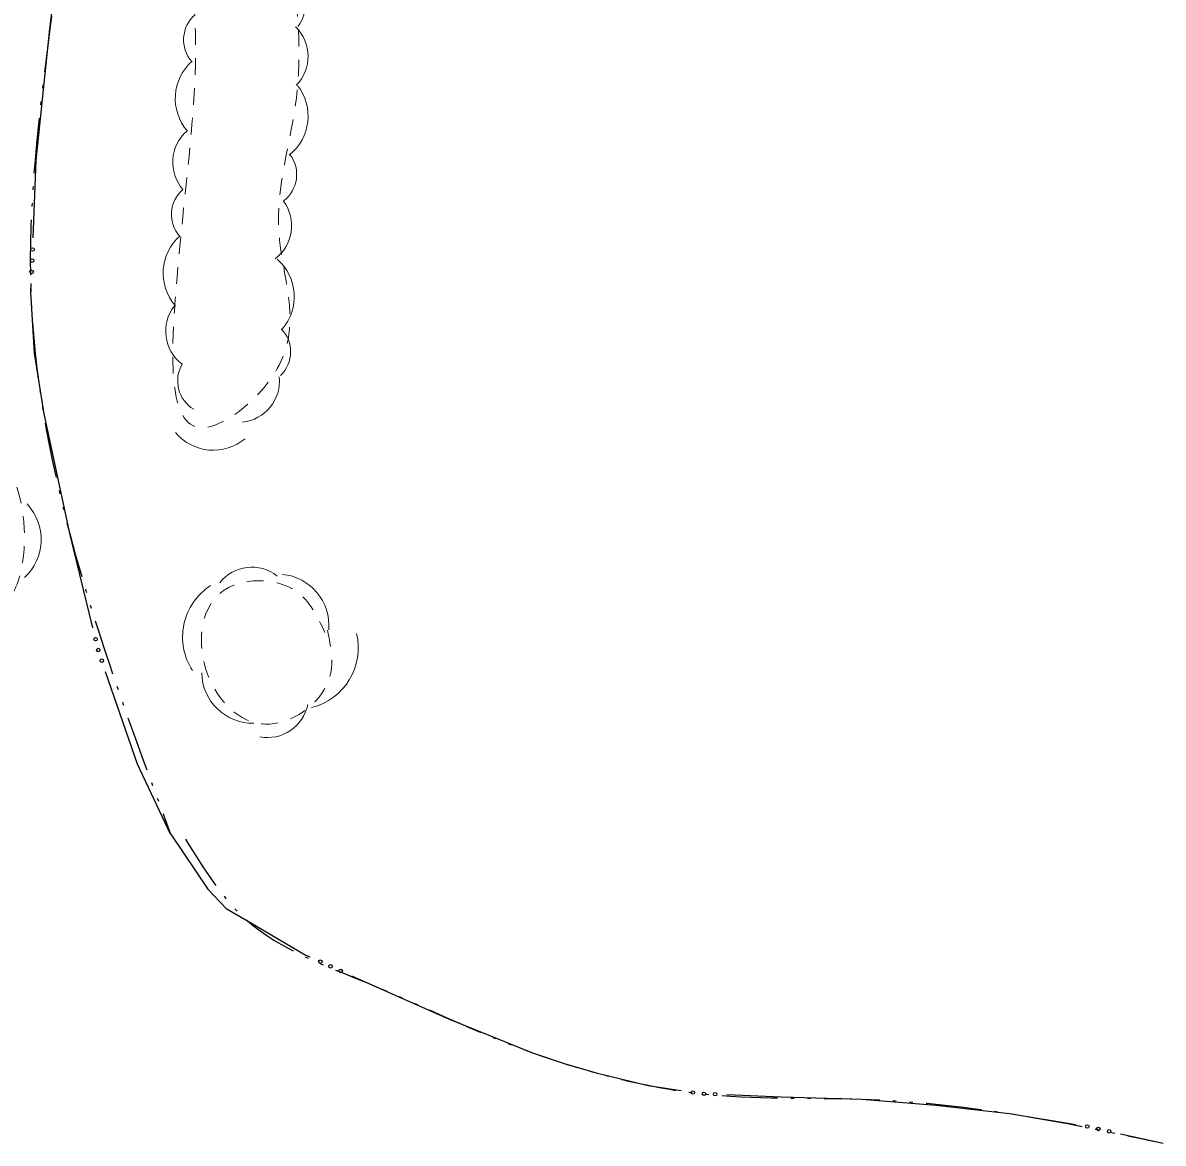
# Model space of a CAD drawing. Extents: x 2362213 to 2366494, y 6968794 to 6978110.
# Drawn here: x 2364791.3 to 2364986.5, y 6974679.8 to 6974871.5 of the extents above; entities that cross this region are included whole.
import ezdxf

# ---------------------------------------------------------------- set-up
doc = ezdxf.new("R2010")
doc.units = 0
doc.header["$LTSCALE"] = 1.9
doc.linetypes.add('DASH_DOUBLE_DOT', pattern=[9.2, 5, -1.2, 0.3, -1.2, 0.3, -1.2])
doc.linetypes.add('SHORT_DASHED', pattern=[2.7, 1.5, -1.2])
doc.layers.add('25', color=7, linetype='Continuous', lineweight=25)
doc.layers.add('29', color=7, linetype='Continuous', lineweight=13)

msp = doc.modelspace()

# ---------------------------------------------------------------- linework, layer by layer
at = {"layer": '25'}
msp.add_line((2364979.188, 6974681.36), (2364986.473, 6974679.761), dxfattribs=at)
for points in [[(2364793.089, 6974834.736), (2364793.633, 6974847.972), (2364795.967, 6974870.495), (2364799.01, 6974894.415)], [(2364803.314, 6974767.991), (2364799.432, 6974783.884), (2364794.996, 6974804.623), (2364793.357, 6974815.008), (2364792.717, 6974825.452), (2364792.773, 6974826.903)], [(2364816.642, 6974732.655), (2364810.987, 6974744.653), (2364805.505, 6974760.471)], [(2364816.682, 6974732.635), (2364822.981, 6974723.256), (2364826.142, 6974719.926), (2364829.764, 6974717.84), (2364839.669, 6974712.024), (2364840.433, 6974711.672)], [(2364847.563, 6974708.418), (2364850.014, 6974707.302), (2364864.195, 6974701.077), (2364878.541, 6974695.244), (2364883.959, 6974693.395), (2364889.464, 6974691.798), (2364898.325, 6974689.642), (2364904.014, 6974688.755)], [(2364911.811, 6974688.069), (2364921.115, 6974687.708), (2364934.929, 6974687.309), (2364947.579, 6974686.27), (2364960.203, 6974684.83), (2364971.512, 6974682.937)]]:
    msp.add_lwpolyline(points, dxfattribs=at)
for centre in [(2364793.013, 6974832.736), (2364792.935, 6974830.818), (2364792.857, 6974828.899), (2364803.794, 6974766.044), (2364804.25, 6974764.179), (2364804.855, 6974762.358), (2364842.251, 6974710.844), (2364843.998, 6974710.047), (2364845.745, 6974709.25), (2364905.99, 6974688.451), (2364907.894, 6974688.224), (2364909.812, 6974688.149), (2364973.489, 6974682.608), (2364975.365, 6974682.197), (2364977.24, 6974681.786)]:
    msp.add_circle(centre, 0.3, dxfattribs=at)
at = {"layer": '25', "linetype": 'DASH_DOUBLE_DOT'}
for points in [[(2364880.589, 6975258.32), (2364877.525, 6975239.849), (2364871.094, 6975219.908), (2364864.662, 6975185.435), (2364845.306, 6975140.768), (2364823.357, 6975091.227), (2364815.989, 6975073.156), (2364814.973, 6975063.335), (2364818.448, 6975044.908), (2364822.288, 6975034.333), (2364822.262, 6975003.553), (2364811.904, 6974962.381), (2364804.082, 6974926.715), (2364795.967, 6974870.495), (2364792.717, 6974825.452), (2364799.432, 6974783.884), (2364816.642, 6974732.655)], [(2364819.17, 6974731.799), (2364829.764, 6974717.84), (2364850.014, 6974707.302), (2364878.541, 6974695.244), (2364889.464, 6974691.798), (2364907.309, 6974688.246), (2364934.929, 6974687.309), (2364960.203, 6974684.83), (2364986.473, 6974679.761)]]:
    msp.add_spline(points, degree=3, dxfattribs=at)
at = {"layer": '29'}
for centre, radius, start, end in [((2364833.954, 6974874.372), 5.656, 322.31329, 52.31329), ((2364824.505, 6974868.64), 5.656, 131.07365, 221.07365), ((2364833.068, 6974865.782), 7.078, 315.79808, 45.79808), ((2364825.913, 6974858.59), 8.489, 131.07365, 221.07365), ((2364831.67, 6974855.571), 8.489, 308.35801, 38.35801), ((2364824.069, 6974847.677), 7.078, 131.03297, 221.03297), ((2364832.551, 6974845.585), 5.656, 306.74849, 36.74849), ((2364822.446, 6974838.738), 5.656, 131.03297, 221.03297), ((2364830.265, 6974836.792), 7.078, 306.74849, 36.74849), ((2364823.846, 6974828.686), 8.489, 131.03297, 221.03297), ((2364829.31, 6974824.668), 8.489, 318.9232, 48.9232), ((2364822.87, 6974818.741), 7.078, 142.15077, 232.15077), ((2364831.505, 6974815.224), 5.656, 314.09786, 44.09786), ((2364823.497, 6974810.233), 5.656, 148.98484, 238.98484), ((2364828.188, 6974810.226), 7.078, 275.74568, 5.74568), ((2364823.958, 6974806.87), 8.489, 219.86628, 309.86628), ((2364785.551, 6974783.096), 8.926, 313.02548, 43.02548), ((2364830.525, 6974771.356), 7.006, 51.62078, 141.62078), ((2364834.947, 6974768.399), 8.766, 354.88857, 84.88857), ((2364829.201, 6974766.391), 10.515, 123.00896, 213.00896), ((2364838.232, 6974764.549), 10.515, 283.66092, 13.66092), ((2364830.728, 6974760.407), 8.766, 180.9156, 270.9156), ((2364833.209, 6974756.201), 7.006, 258.99354, 348.99354)]:
    msp.add_arc(centre, radius, start, end, dxfattribs=at)
at = {"layer": '29', "linetype": 'SHORT_DASHED'}
for points in [[(2364835.878, 6974890.686), (2364838.153, 6974858.707), (2364835.151, 6974835.747), (2364835.463, 6974813.479), (2364821.368, 6974802.294), (2364817.581, 6974826.179), (2364820.779, 6974872.542), (2364821.048, 6974930.387), (2364834.725, 6974958.229), (2364838.248, 6974974.693), (2364841.263, 6974999.284), (2364843.63, 6975011.176), (2364855.316, 6975010.677), (2364858.892, 6974986.99), (2364845.687, 6974946.352), (2364834.819, 6974894.726), (2364835.135, 6974890.969)], [(2364761.683, 6974801.516), (2364753.976, 6974814.733), (2364748.579, 6974833.442), (2364755.804, 6974847.602), (2364769.208, 6974844.139), (2364782.001, 6974810.18), (2364791.512, 6974786.099), (2364786.855, 6974771.054), (2364773.02, 6974776.762), (2364764.36, 6974792.491), (2364762.189, 6974800.871)], [(2364843.49, 6974767.573), (2364843.74, 6974759.125), (2364832.753, 6974751.499), (2364822.95, 6974760.047), (2364825.317, 6974774.069), (2364838.087, 6974774.271), (2364843.024, 6974767.179)]]:
    msp.add_spline(points, degree=3, dxfattribs=at)

doc.saveas('drawing.dxf')
